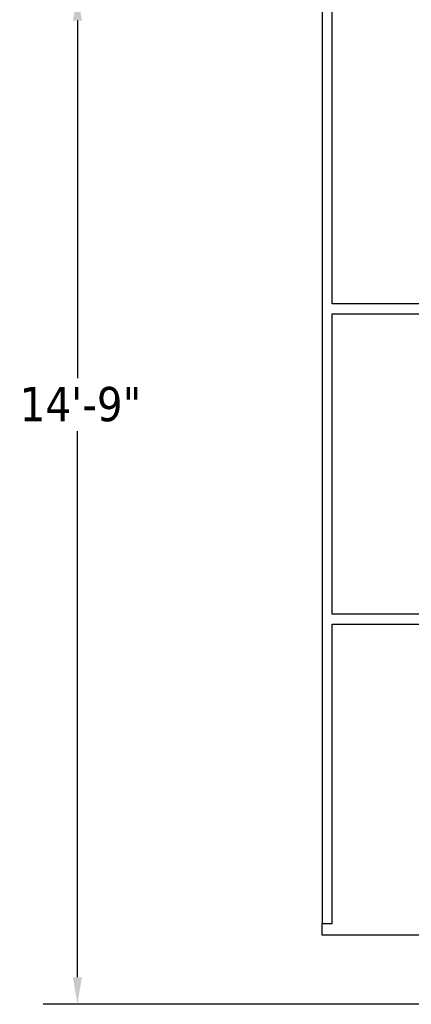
# Model space of a CAD drawing. Header units: inches. Extents: x 36 to 1719, y -84 to 1122.
# Tile 391 of 558: x 1268 to 1336, y 241 to 414. Entities that reach past the tile are written whole.
import ezdxf

# ---------------------------------------------------------------- set-up
doc = ezdxf.new("R2010")
doc.units = ezdxf.units.IN
doc.header["$LTSCALE"] = 48
doc.header["$MEASUREMENT"] = 0
doc.layers.add('Dimension (ANSI)', color=7, linetype='Continuous', lineweight=25)
doc.layers.add('Visible (ANSI)', color=7, linetype='Continuous', lineweight=30)
doc.styles.add('Note Text (ANSI)', font='tahoma.ttf')
doc.dimstyles.new('Architectural (ANSI)', dxfattribs={"dimscale": 48, "dimtxt": 0.125, "dimasz": 0.098425, "dimexe": 0.125, "dimexo": 0.0625, "dimgap": 0.031496, "dimtad": 0, "dimtih": 1, "dimtoh": 1, "dimdec": 4, "dimrnd": 1e-08, "dimzin": 3, "dimdsep": 46, "dimlunit": 4, "dimtxsty": 'Note Text (ANSI)', "dimcen": 0.09, "dimdle": 0.393701, "dimclrd": 256, "dimclre": 256, "dimclrt": 256, "dimadec": 0, "dimazin": 3, "dimtfac": 0.96, "dimtofl": 0, "dimtmove": 0, "dimatfit": 3, "dimfxl": 1, "dimfrac": 2, "dimtolj": 1, "dimtzin": 12, "dimlwd": -1, "dimlwe": -1, "dimarcsym": 0})

# ---------------------------------------------------------------- blocks, each defined once
blk = doc.blocks.new('*D20')
at = {"layer": 'Defpoints', "color": 0, "transparency": 16777216}
for p in [(1320.79, 418.17), (1277.95, 241.17), (1349.45, 241.17)]:
    blk.add_point(p, dxfattribs=at)
at = {"layer": 'Dimension (ANSI)', "transparency": 16777216}
for p, q in [((1317.79, 418.17), (1271.95, 418.17)), ((1277.95, 413.45), (1277.95, 350.8)), ((1277.95, 245.9), (1277.95, 341.54)), ((1346.45, 241.17), (1271.95, 241.17))]:
    blk.add_line(p, q, dxfattribs=at)
for points in [[(1277.16, 413.45), (1278.74, 413.45), (1277.95, 418.17)], [(1277.16, 245.9), (1278.74, 245.9), (1277.95, 241.17)]]:
    blk.add_solid(points, dxfattribs=at)
at = {"layer": 'Dimension (ANSI)', "transparency": 16777216, "insert": (1267.85, 349.29), "char_height": 6, "attachment_point": 1, "style": 'Note Text (ANSI)'}
blk.add_mtext('\\A1;14\'-9"', dxfattribs=at)

msp = doc.modelspace()

# ---------------------------------------------------------------- linework, layer by layer
at = {"layer": 'Visible (ANSI)'}
for p, q in [((1320.78662, 418.17389), (1320.78662, 255.30789)), ((1322.53662, 363.84056), (1322.53662, 416.42389)), ((1352.86662, 363.84056), (1322.53662, 363.84056)), ((1322.53662, 362.09056), (1352.86662, 362.09056)), ((1322.53662, 309.50723), (1322.53662, 362.09056)), ((1351.94662, 309.50723), (1322.53662, 309.50723)), ((1322.53662, 307.75723), (1351.94662, 307.75723)), ((1322.53662, 255.30789), (1322.53662, 307.75723)), ((1320.78662, 255.30789), (1322.53662, 255.30789)), ((1320.78662, 253.30839), (1320.78662, 255.30789)), ((1340.59912, 253.30839), (1320.78662, 253.30839))]:
    msp.add_line(p, q, dxfattribs=at)

# ---------------------------------------------------------------- dimensions: what is measured, and where the dimension line sits
at = {"layer": 'Dimension (ANSI)'}
dim = msp.add_linear_dim(base=(1277.95197, 241.17389), p1=(1320.78662, 418.17389), p2=(1349.44662, 241.17389), angle=90, dimstyle='Architectural (ANSI)', override={"dimgap": 0.031496, "dimdec": 4, "dimlfac": 1, "dimtol": 0, "dimlim": 0, "dimtp": 0, "dimtm": 0, "dimtdec": 2, "dimatfit": 1}, dxfattribs=at)
dim.commit()
dim.dimension.update_dxf_attribs({"geometry": '*D20', "text_midpoint": (1277.95197, 346.17389), "dimtype": 160})

doc.saveas('drawing.dxf')
